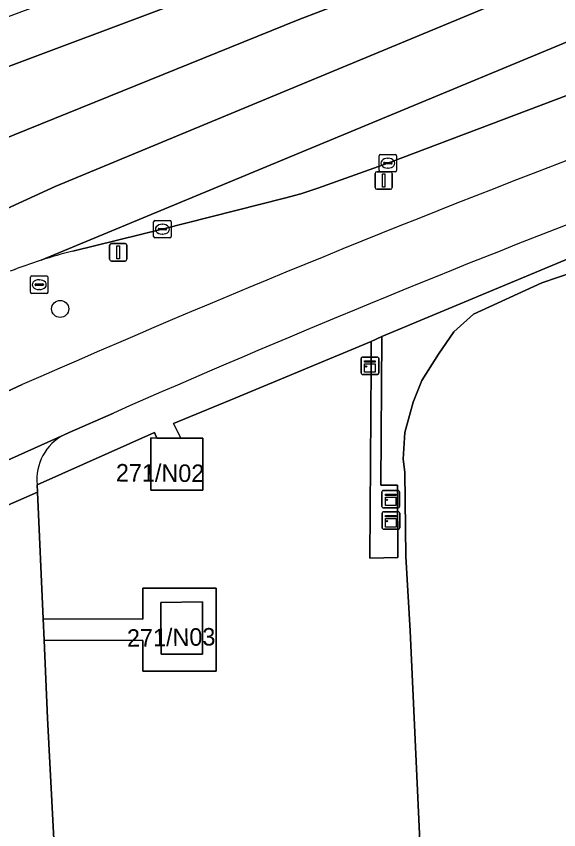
# Model space of a CAD drawing. Extents: x 156412 to 157779, y 382335 to 383768.
# Drawn here: x 157622.03 to 157653.05, y 382993.06 to 383039.58 of the extents above; entities that cross this region are included whole.
import ezdxf

# ---------------------------------------------------------------- set-up
doc = ezdxf.new("R2010")
doc.units = 0
for name, color, linetype in [('IMGEO_Berm_groen', 7, 'Continuous'), ('IMGEO_Boom', 7, 'Continuous'), ('IMGEO_Fietspad_gesloten', 7, 'Continuous'), ('IMGEO_Fietspad_open', 7, 'Continuous'), ('IMGEO_Grasland_overig', 7, 'Continuous'), ('IMGEO_Groenvoorziening', 7, 'Continuous'), ('IMGEO_Kast', 7, 'Continuous'), ('IMGEO_Kolk', 7, 'Continuous'), ('IMGEO_Lichtmast', 7, 'Continuous'), ('IMGEO_OVBaan_gesloten', 7, 'Continuous'), ('IMGEO_Pand', 7, 'Continuous'), ('IMGEO_Pand_nummerreeks', 7, 'Continuous'), ('IMGEO_Rijbaan_regionaal_gesloten', 7, 'Continuous'), ('IMGEO_Rioolput', 7, 'Continuous'), ('IMGEO_Voetpad_open', 7, 'Continuous')]:
    doc.layers.add(name, color=color, linetype=linetype)

msp = doc.modelspace()

# ---------------------------------------------------------------- linework, layer by layer
at = {"layer": 'IMGEO_Berm_groen'}
for points in [[(157603.128, 383029.782), (157619.132, 383035.797), (157633.087, 383041.042), (157656.65, 383049.879), (157657.141, 383050.062), (157656.98, 383050.496), (157656.347, 383052.138), (157656.196, 383052.53), (157633.363, 383043.97), (157605.41, 383033.527), (157602.072, 383032.28), (157575, 383022.472), (157561.985, 383017.36), (157559.602, 383016.417), (157556.51, 383015.036)], [(157657.057, 383032.677), (157657.66, 383032.808), (157657.401, 383033.667), (157657.01, 383034.682), (157656.768, 383035.309), (157656.44, 383036.158), (157643.278, 383031.18), (157639.285, 383029.746), (157638.308, 383029.429), (157637.378, 383029.188), (157630.383, 383027.405), (157625.26, 383026.152)], [(157569.71, 382994.039), (157575.231, 382996.466), (157589.44, 383003.128), (157591.254, 383004.004), (157622.373, 383018.515)]]:
    msp.add_lwpolyline(points, dxfattribs=at)
for centre, radius, start, end in [((157898.648, 382391.446), 685.232, 110.644465, 113.777403), ((157633.447, 382994.536), 32.659, 104.5186, 107.8087), ((157633.236, 382995.225), 31.939, 107.8262, 111.1895)]:
    msp.add_arc(centre, radius, start, end, dxfattribs=at)
at = {"layer": 'IMGEO_Boom'}
msp.add_circle((157624.544, 383022.845), 0.489, dxfattribs=at)
at = {"layer": 'IMGEO_Fietspad_gesloten'}
for points in [[(157622.373, 383018.515), (157591.254, 383004.004), (157589.44, 383003.128), (157590.156, 383001.535), (157584.95, 382999.183), (157585.67, 382997.469), (157596.088, 383002.285), (157603.299, 383005.632), (157606.697, 383007.209), (157608.01, 383007.889), (157608.907, 383008.315), (157617.238, 383012.27), (157624.774, 383015.654), (157625.053, 383015.779), (157627.597, 383016.892)], [(157626.552, 382955.095), (157625.323, 382970.656), (157623.817, 382999.451), (157623.62, 383003.898), (157623.565, 383005.118), (157623.244, 383012.358), (157619.659, 383010.802), (157620.172, 383000.958), (157620.514, 382993.687), (157620.657, 382990.945), (157621.64, 382972.148), (157621.73, 382970.42), (157622.967, 382954.757)]]:
    msp.add_lwpolyline(points, dxfattribs=at)
for centre, radius, start, end in [((157898.648, 382391.446), 685.232, 110.644465, 113.777403), ((157888.076, 382426.36), 645.428, 110.965023, 113.80188)]:
    msp.add_arc(centre, radius, start, end, dxfattribs=at)
at = {"layer": 'IMGEO_Fietspad_open'}
for points in [[(157624.774, 383015.654), (157617.238, 383012.27), (157617.945, 383012.341)], [(157619.659, 383010.802), (157623.244, 383012.358), (157623.225, 383012.787)]]:
    msp.add_lwpolyline(points, dxfattribs=at)
msp.add_arc((157626.095, 383013.088), 2.886, 117.2395, 185.997, dxfattribs=at)
at = {"layer": 'IMGEO_Grasland_overig'}
msp.add_lwpolyline([(157655.922, 382992.503), (157655.25, 383003.156), (157654.414, 383013.882), (157654.505, 383015.404), (157654.96, 383016.517), (157655.593, 383017.239), (157656.422, 383017.756), (157657.242, 383018.112), (157656.928, 383023.4), (157656.563, 383025.871), (157652.086, 383024.341), (157648.172, 383022.538), (157647.046, 383021.527), (157646.171, 383020.262), (157645.227, 383018.753), (157644.725, 383017.505), (157644.244, 383015.778), (157644.154, 383014.255), (157644.26, 383013.503), (157644.313, 383008.685), (157644.56, 383004.433), (157645.108, 382992.416)], dxfattribs=at)
at = {"layer": 'IMGEO_Groenvoorziening'}
for points in [[(157657.187, 383027.208), (157642.947, 383021.268), (157642.888, 383012.767), (157643.842, 383012.767), (157643.85, 383008.622), (157642.245, 383008.588), (157642.336, 383019.565), (157642.327, 383020.989), (157634.582, 383017.769), (157631.03, 383016.293), (157631.446, 383015.454), (157632.697, 383015.446), (157632.701, 383012.479), (157629.723, 383012.476), (157629.735, 383015.465), (157630.078, 383015.463), (157629.932, 383015.788), (157623.225, 383012.787), (157623.244, 383012.358), (157623.565, 383005.118), (157629.274, 383005.109), (157629.274, 383006.882), (157633.469, 383006.882), (157633.469, 383002.139), (157629.274, 383002.139), (157629.274, 383003.888), (157623.62, 383003.898), (157623.817, 382999.451), (157625.323, 382970.656)], [(157645.108, 382992.416), (157644.56, 383004.433), (157644.313, 383008.685), (157644.26, 383013.503), (157644.154, 383014.255), (157644.244, 383015.778), (157644.725, 383017.505), (157645.227, 383018.753), (157646.171, 383020.262), (157647.046, 383021.527), (157648.172, 383022.538), (157652.086, 383024.341), (157656.563, 383025.871)]]:
    msp.add_lwpolyline(points, dxfattribs=at)
at = {"layer": 'IMGEO_Kast'}
for p, q in [((157641.76, 383019.171), (157641.76, 383020.012)), ((157641.76, 383020.012), (157641.76, 383019.171)), ((157641.835, 383020.096), (157642.676, 383020.096)), ((157642.676, 383020.096), (157641.835, 383020.096)), ((157642.76, 383020.021), (157642.76, 383019.18)), ((157642.76, 383019.18), (157642.76, 383020.021)), ((157642.685, 383019.096), (157641.844, 383019.096)), ((157641.844, 383019.096), (157642.685, 383019.096)), ((157642.944, 383011.544), (157642.944, 383012.385)), ((157642.944, 383012.385), (157642.944, 383011.544)), ((157643.019, 383012.469), (157643.86, 383012.469)), ((157643.86, 383012.469), (157643.019, 383012.469)), ((157643.944, 383012.394), (157643.944, 383011.553)), ((157643.944, 383011.553), (157643.944, 383012.394)), ((157643.869, 383011.469), (157643.028, 383011.469)), ((157643.028, 383011.469), (157643.869, 383011.469)), ((157643.035, 383011.242), (157643.876, 383011.242)), ((157643.876, 383011.242), (157643.035, 383011.242)), ((157642.96, 383010.317), (157642.96, 383011.158)), ((157642.96, 383011.158), (157642.96, 383010.317)), ((157643.96, 383011.167), (157643.96, 383010.326)), ((157643.96, 383010.326), (157643.96, 383011.167)), ((157643.885, 383010.242), (157643.044, 383010.242)), ((157643.044, 383010.242), (157643.885, 383010.242))]:
    msp.add_line(p, q, dxfattribs=at)
for points in [[(157641.955, 383019.886), (157642.555, 383019.886), (157642.555, 383019.801), (157641.955, 383019.801), (157641.955, 383019.886)], [(157641.955, 383019.711), (157642.555, 383019.711), (157642.555, 383019.222), (157641.955, 383019.222), (157641.955, 383019.711)], [(157643.139, 383012.259), (157643.739, 383012.259), (157643.739, 383012.174), (157643.139, 383012.174), (157643.139, 383012.259)], [(157643.139, 383012.084), (157643.739, 383012.084), (157643.739, 383011.595), (157643.139, 383011.595), (157643.139, 383012.084)], [(157643.155, 383011.032), (157643.755, 383011.032), (157643.755, 383010.947), (157643.155, 383010.947), (157643.155, 383011.032)], [(157643.155, 383010.857), (157643.755, 383010.857), (157643.755, 383010.368), (157643.155, 383010.368), (157643.155, 383010.857)]]:
    msp.add_lwpolyline(points, dxfattribs=at)
for centre in [(157642.039, 383019.56), (157643.223, 383011.933), (157643.239, 383010.706)]:
    msp.add_circle(centre, 0.0377, dxfattribs=at)
for centre, start, end in [((157641.838, 383020.018), 92.4484, 184.2845), ((157641.838, 383020.018), 92.4484, 184.2845), ((157642.682, 383020.018), 2.4484, 94.2845), ((157642.682, 383020.018), 2.4484, 94.2845), ((157641.838, 383019.174), 182.4484, 274.2845), ((157641.838, 383019.174), 182.4484, 274.2845), ((157642.682, 383019.174), 272.4484, 4.2845), ((157642.682, 383019.174), 272.4484, 4.2845), ((157643.022, 383012.391), 92.4484, 184.2845), ((157643.022, 383012.391), 92.4484, 184.2845), ((157643.866, 383012.391), 2.4484, 94.2845), ((157643.866, 383012.391), 2.4484, 94.2845), ((157643.022, 383011.547), 182.4484, 274.2845), ((157643.022, 383011.547), 182.4484, 274.2845), ((157643.038, 383011.164), 92.4484, 184.2845), ((157643.038, 383011.164), 92.4484, 184.2845), ((157643.866, 383011.547), 272.4484, 4.2845), ((157643.866, 383011.547), 272.4484, 4.2845), ((157643.882, 383011.164), 2.4484, 94.2845), ((157643.882, 383011.164), 2.4484, 94.2845), ((157643.038, 383010.32), 182.4484, 274.2845), ((157643.038, 383010.32), 182.4484, 274.2845), ((157643.882, 383010.32), 272.4484, 4.2845), ((157643.882, 383010.32), 272.4484, 4.2845)]:
    msp.add_arc(centre, 0.0779, start, end, dxfattribs=at)
at = {"layer": 'IMGEO_Kolk'}
for p, q in [((157642.857, 383031.679), (157643.709, 383031.679)), ((157642.782, 383030.753), (157642.782, 383031.605)), ((157643.041, 383031.173), (157643.041, 383031.185)), ((157643.084, 383031.222), (157643.482, 383031.222)), ((157643.27, 383031.459), (157643.295, 383031.459)), ((157643.525, 383031.185), (157643.525, 383031.173)), ((157643.783, 383031.605), (157643.783, 383030.753)), ((157643.479, 383031.136), (157643.081, 383031.136)), ((157643.293, 383030.899), (157643.268, 383030.899)), ((157643.709, 383030.679), (157642.857, 383030.679)), ((157629.886, 383026.978), (157629.886, 383027.83)), ((157629.961, 383027.904), (157630.813, 383027.904)), ((157630.374, 383027.684), (157630.399, 383027.684)), ((157630.887, 383027.83), (157630.887, 383026.978)), ((157630.145, 383027.398), (157630.145, 383027.41)), ((157630.583, 383027.361), (157630.185, 383027.361)), ((157630.188, 383027.447), (157630.586, 383027.447)), ((157630.397, 383027.124), (157630.372, 383027.124)), ((157630.629, 383027.41), (157630.629, 383027.398)), ((157630.813, 383026.904), (157629.961, 383026.904))]:
    msp.add_line(p, q, dxfattribs=at)
for points in [[(157642.857, 383031.679), (157643.709, 383031.679)], [(157642.782, 383030.753), (157642.782, 383031.605)], [(157643.783, 383031.605), (157643.783, 383030.753)], [(157643.709, 383030.679), (157642.857, 383030.679)], [(157629.886, 383026.978), (157629.886, 383027.83)], [(157629.961, 383027.904), (157630.813, 383027.904)], [(157630.887, 383027.83), (157630.887, 383026.978)], [(157630.813, 383026.904), (157629.961, 383026.904)]]:
    msp.add_lwpolyline(points, dxfattribs=at)
for centre, radius, start, end in [((157642.859, 383031.603), 0.0765, 91.552, 178.448), ((157642.859, 383031.603), 0.0765, 91.552, 178.448), ((157643.707, 383031.603), 0.0765, 1.552, 88.448), ((157643.707, 383031.603), 0.0765, 1.552, 88.448), ((157643.081, 383031.182), 0.0403, 85.8775, 175.7526), ((157643.078, 383031.172), 0.0366, 178.938, 274.7102), ((157643.482, 383031.179), 0.043, 264.8664, 352.4533), ((157643.486, 383031.184), 0.0386, 1.7309, 96.639), ((157642.859, 383030.755), 0.0765, 181.552, 268.448), ((157642.859, 383030.755), 0.0765, 181.552, 268.448), ((157643.707, 383030.755), 0.0765, 271.552, 358.448), ((157643.707, 383030.755), 0.0765, 271.552, 358.448), ((157629.963, 383027.828), 0.0765, 91.552, 178.448), ((157629.963, 383027.828), 0.0765, 91.552, 178.448), ((157630.811, 383027.828), 0.0765, 1.552, 88.448), ((157630.811, 383027.828), 0.0765, 1.552, 88.448), ((157630.185, 383027.407), 0.0403, 85.8775, 175.7526), ((157630.182, 383027.397), 0.0366, 178.938, 274.7102), ((157630.586, 383027.404), 0.043, 264.8664, 352.4533), ((157630.59, 383027.409), 0.0386, 1.7309, 96.639), ((157629.963, 383026.98), 0.0765, 181.552, 268.448), ((157629.963, 383026.98), 0.0765, 181.552, 268.448), ((157630.811, 383026.98), 0.0765, 271.552, 358.448), ((157630.811, 383026.98), 0.0765, 271.552, 358.448)]:
    msp.add_arc(centre, radius, start, end, dxfattribs=at)
for centre, major_axis, ratio, start_param, end_param in [((157643.269, 383031.179), (-0.387, 0.002), 0.722429, 4.712389, 7.853982), ((157643.294, 383031.179), (-0.39, 0.002), 0.717154, 1.570796, 4.712389), ((157630.373, 383027.404), (-0.387, 0.002), 0.722429, 4.712389, 7.853982), ((157630.398, 383027.404), (-0.39, 0.002), 0.717154, 1.570796, 4.712389)]:
    msp.add_ellipse(centre, major_axis=major_axis, ratio=ratio, start_param=start_param, end_param=end_param, dxfattribs=at)
at = {"layer": 'IMGEO_Lichtmast'}
for p, q in [((157642.548, 383029.792), (157642.548, 383030.592)), ((157642.548, 383030.592), (157642.548, 383029.792)), ((157642.648, 383030.692), (157643.438, 383030.692)), ((157643.438, 383030.692), (157642.648, 383030.692)), ((157643.538, 383030.592), (157643.538, 383029.792)), ((157643.538, 383029.792), (157643.538, 383030.592)), ((157643.438, 383029.692), (157642.648, 383029.692)), ((157642.648, 383029.692), (157643.438, 383029.692)), ((157627.469, 383026.583), (157628.259, 383026.583)), ((157628.259, 383026.583), (157627.469, 383026.583)), ((157627.369, 383025.683), (157627.369, 383026.483)), ((157627.369, 383026.483), (157627.369, 383025.683)), ((157628.359, 383026.483), (157628.359, 383025.683)), ((157628.359, 383025.683), (157628.359, 383026.483)), ((157628.259, 383025.583), (157627.469, 383025.583)), ((157627.469, 383025.583), (157628.259, 383025.583))]:
    msp.add_line(p, q, dxfattribs=at)
for points in [[(157642.968, 383030.567), (157643.118, 383030.567), (157643.118, 383029.817), (157642.968, 383029.817), (157642.968, 383030.567)], [(157627.789, 383026.458), (157627.939, 383026.458), (157627.939, 383025.708), (157627.789, 383025.708), (157627.789, 383026.458)]]:
    msp.add_lwpolyline(points, dxfattribs=at)
for centre, start, end in [((157642.648, 383030.592), 90, 180), ((157642.648, 383030.592), 90, 180), ((157643.438, 383030.592), 0, 90), ((157643.438, 383030.592), 360, 90), ((157642.648, 383029.792), 180, 270), ((157642.648, 383029.792), 180, 270), ((157643.438, 383029.792), 270, 0), ((157643.438, 383029.792), 270, 0), ((157627.469, 383026.483), 90, 180), ((157627.469, 383026.483), 90, 180), ((157628.259, 383026.483), 0, 90), ((157628.259, 383026.483), 360, 90), ((157627.469, 383025.683), 180, 270), ((157627.469, 383025.683), 180, 270), ((157628.259, 383025.683), 270, 0), ((157628.259, 383025.683), 270, 0)]:
    msp.add_arc(centre, 0.1, start, end, dxfattribs=at)
at = {"layer": 'IMGEO_OVBaan_gesloten'}
for points in [[(157692.394, 383063.312), (157691.357, 383062.922), (157680.128, 383058.698), (157679.055, 383058.295), (157678.58, 383058.116), (157676.102, 383057.184), (157675.755, 383057.053), (157674.141, 383056.446), (157665.102, 383053.046), (157663.918, 383052.601), (157662.989, 383052.251), (157658.57, 383050.597), (157657.141, 383050.062), (157656.65, 383049.879), (157633.087, 383041.042), (157619.132, 383035.797), (157620.487, 383032.784)], [(157621.098, 383032.485), (157638.147, 383039.37), (157656.73, 383046.505), (157692.367, 383059.891), (157692.323, 383060.947), (157692.394, 383063.312)]]:
    msp.add_lwpolyline(points, dxfattribs=at)
at = {"layer": 'IMGEO_Pand'}
for points in [[(157631.446, 383015.454), (157630.078, 383015.463), (157629.735, 383015.465), (157629.723, 383012.476), (157632.701, 383012.479), (157632.697, 383015.446)], [(157630.312, 383003.103), (157632.677, 383003.101), (157632.676, 383006.09), (157630.296, 383006.052)]]:
    msp.add_lwpolyline(points, close=True, dxfattribs=at)
at = {"layer": 'IMGEO_Rijbaan_regionaal_gesloten'}
for points in [[(157692.51, 383056.437), (157692.367, 383059.891), (157656.73, 383046.505), (157638.147, 383039.37), (157621.098, 383032.485)], [(157487.297, 382965.984), (157475.326, 382957.632), (157466.576, 382950.401), (157465.895, 382949.84), (157467.831, 382947.289), (157481.497, 382957.924), (157486.232, 382961.464), (157496.205, 382967.961), (157512.834, 382977.537), (157531.64, 382986.387), (157573.149, 383006.118), (157591.111, 383014.656), (157608.988, 383022.848), (157624.255, 383029.843), (157650.994, 383040.969), (157656.81, 383043.081), (157692.51, 383056.437)], [(157692.657, 383052.911), (157692.51, 383056.437), (157656.81, 383043.081), (157650.994, 383040.969), (157624.255, 383029.843), (157608.988, 383022.848), (157591.111, 383014.656), (157573.149, 383006.118), (157531.64, 382986.387), (157512.834, 382977.537), (157496.205, 382967.961), (157486.232, 382961.464), (157481.497, 382957.924), (157467.831, 382947.289), (157469.77, 382944.733), (157471.73, 382946.367)], [(157623.459, 383025.63), (157656.896, 383039.505), (157692.657, 383052.911)], [(157692.657, 383052.911), (157656.896, 383039.505), (157623.459, 383025.63)], [(157625.26, 383026.152), (157630.383, 383027.405), (157637.378, 383029.188), (157638.308, 383029.429), (157639.285, 383029.746), (157643.278, 383031.18), (157656.44, 383036.158)]]:
    msp.add_lwpolyline(points, dxfattribs=at)
for centre, radius, start, end in [((157633.447, 382994.536), 32.659, 104.5186, 107.8087), ((157633.236, 382995.225), 31.939, 107.8262, 111.1895)]:
    msp.add_arc(centre, radius, start, end, dxfattribs=at)
at = {"layer": 'IMGEO_Rioolput'}
for p, q in [((157622.921, 383024.73), (157623.773, 383024.73)), ((157622.846, 383023.804), (157622.846, 383024.656)), ((157623.105, 383024.224), (157623.105, 383024.236)), ((157623.148, 383024.273), (157623.546, 383024.273)), ((157623.334, 383024.51), (157623.359, 383024.51)), ((157623.589, 383024.236), (157623.589, 383024.224)), ((157623.847, 383024.656), (157623.847, 383023.804)), ((157623.773, 383023.73), (157622.921, 383023.73)), ((157623.543, 383024.187), (157623.145, 383024.187)), ((157623.357, 383023.95), (157623.332, 383023.95))]:
    msp.add_line(p, q, dxfattribs=at)
for points in [[(157622.921, 383024.73), (157623.773, 383024.73)], [(157622.846, 383023.804), (157622.846, 383024.656)], [(157623.847, 383024.656), (157623.847, 383023.804)], [(157623.773, 383023.73), (157622.921, 383023.73)]]:
    msp.add_lwpolyline(points, dxfattribs=at)
for centre, radius, start, end in [((157622.923, 383024.654), 0.0765, 91.552, 178.448), ((157622.923, 383024.654), 0.0765, 91.552, 178.448), ((157623.771, 383024.654), 0.0765, 1.552, 88.448), ((157623.771, 383024.654), 0.0765, 1.552, 88.448), ((157623.145, 383024.233), 0.0403, 85.8775, 175.7526), ((157623.142, 383024.223), 0.0366, 178.938, 274.7102), ((157623.546, 383024.23), 0.043, 264.8664, 352.4533), ((157623.55, 383024.235), 0.0386, 1.7309, 96.639), ((157622.923, 383023.806), 0.0765, 181.552, 268.448), ((157622.923, 383023.806), 0.0765, 181.552, 268.448), ((157623.771, 383023.806), 0.0765, 271.552, 358.448), ((157623.771, 383023.806), 0.0765, 271.552, 358.448)]:
    msp.add_arc(centre, radius, start, end, dxfattribs=at)
for centre, major_axis, ratio, start_param, end_param in [((157623.333, 383024.23), (-0.387, 0.002), 0.722429, 4.712389, 7.853982), ((157623.358, 383024.23), (-0.39, 0.002), 0.717154, 1.570796, 4.712389)]:
    msp.add_ellipse(centre, major_axis=major_axis, ratio=ratio, start_param=start_param, end_param=end_param, dxfattribs=at)
at = {"layer": 'IMGEO_Voetpad_open'}
for points in [[(157623.225, 383012.787), (157629.932, 383015.788), (157630.078, 383015.463), (157631.446, 383015.454), (157631.03, 383016.293), (157634.582, 383017.769), (157642.327, 383020.989), (157642.947, 383021.268), (157657.187, 383027.208), (157659.219, 383028.048), (157664.957, 383030.421), (157665.73, 383030.74), (157693.15, 383041.041)], [(157627.597, 383016.892), (157625.053, 383015.779), (157624.774, 383015.654)]]:
    msp.add_lwpolyline(points, dxfattribs=at)
for points in [[(157642.947, 383021.268), (157642.327, 383020.989), (157642.336, 383019.565), (157642.245, 383008.588), (157643.85, 383008.622), (157643.842, 383012.767), (157642.888, 383012.767)], [(157623.565, 383005.118), (157623.62, 383003.898), (157629.274, 383003.888), (157629.274, 383002.139), (157633.469, 383002.139), (157633.469, 383006.882), (157629.274, 383006.882), (157629.274, 383005.109)], [(157630.296, 383006.052), (157632.676, 383006.09), (157632.677, 383003.101), (157630.312, 383003.103)]]:
    msp.add_lwpolyline(points, close=True, dxfattribs=at)
for centre, radius, start, end in [((157888.076, 382426.36), 645.428, 110.965023, 113.80188), ((157626.095, 383013.088), 2.886, 117.2395, 185.997)]:
    msp.add_arc(centre, radius, start, end, dxfattribs=at)

# ---------------------------------------------------------------- texts
at = {"layer": 'IMGEO_Pand_nummerreeks'}
for s, rotation, p in [('271/N02', 359.6218, (157627.726, 383012.978)), ('271/N03', 0.9167, (157628.372, 383003.521))]:
    msp.add_text(s, height=1, rotation=rotation, dxfattribs=at).set_placement(p)

doc.saveas('drawing.dxf')
